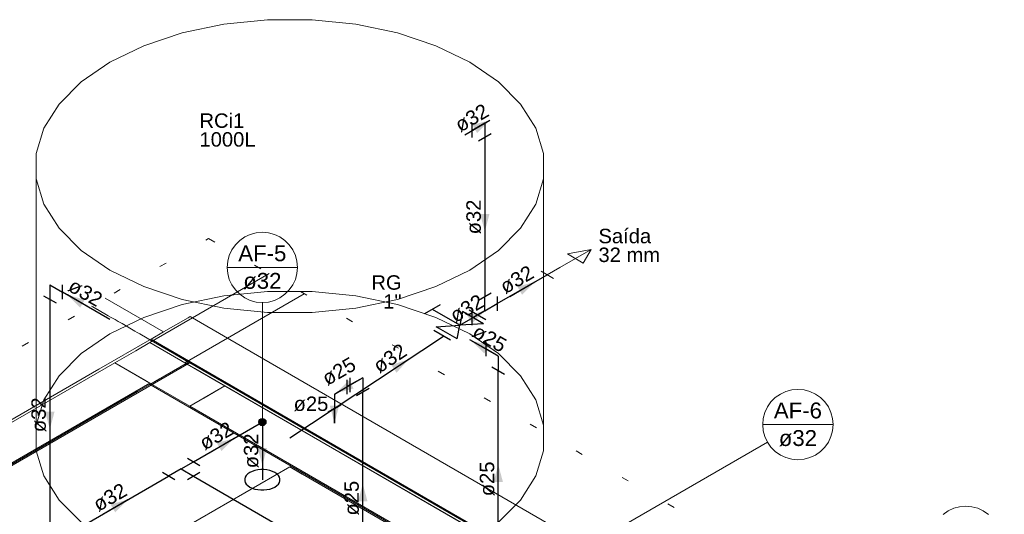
# Model space of a CAD drawing. Header units: millimetres. Extents: x -16331 to -10174, y -4135 to -3584.
# Tile 404 of 456: x -10210 to -10196, y -3988 to -3981. Entities that reach past the tile are written whole.
import ezdxf

# ---------------------------------------------------------------- set-up
doc = ezdxf.new("R2010")
doc.units = ezdxf.units.MM
doc.linetypes.add('DOT', pattern=[0.635, 0, -0.635])
for name, color, linetype in [('AF-Colunas', 4, 'Continuous'), ('AF-Condutos', 4, 'Continuous'), ('AF-Conexões', 4, 'Continuous'), ('AF-Sentido conduto', 7, 'Continuous'), ('AF-Textos conduto', 7, 'Continuous'), ('AL-Condutos', 3, 'Continuous'), ('AL-Conexões', 4, 'Continuous'), ('AL-Sentido conduto', 7, 'Continuous'), ('AL-Textos conduto', 7, 'Continuous'), ('Simbolos', 7, 'Continuous'), ('Simbolos_int', 8, 'Continuous'), ('Textos', 7, 'Continuous')]:
    doc.layers.add(name, color=color, linetype=linetype)
for name, color, linetype, lineweight in [('AF-Indicação coluna', 5, 'Continuous', 13), ('AF-Peça de utilização', 152, 'Continuous', 18), ('AL-Reservatório cilíndrico', 9, 'Continuous', 18), ('DI-Área do detalhe', 7, 'DOT', 0), ('IFC-IfcBuildingElementProxy-Contorno', 250, 'Continuous', 5), ('IFC-IfcRoof-Contorno', 250, 'Continuous', 5), ('IFC-IfcSlab-Contorno', 250, 'Continuous', 5), ('IFC-IfcWall-Contorno', 250, 'Continuous', 5), ('IFC-IfcWallStandardCase-Contorno', 250, 'Continuous', 5), ('IFC-Laje-Contorno', 134, 'Continuous', 5), ('IFC-Pilar-Contorno', 83, 'Continuous', 5), ('IFC-Viga-Contorno', 66, 'Continuous', 5)]:
    doc.layers.add(name, color=color, linetype=linetype, lineweight=lineweight)
doc.styles.add('Arial', font='arial.ttf', dxfattribs={"height": 100})

msp = doc.modelspace()

# ---------------------------------------------------------------- hatches: boundary and pattern name
at = {"layer": 'AF-Colunas', "linetype": 'Continuous'}
msp.add_hatch(color=140, dxfattribs=at).paths.add_polyline_path([(-10206.2494, -3986.7645), (-10206.2496, -3986.7601), (-10206.2501, -3986.7558), (-10206.2511, -3986.7515), (-10206.2524, -3986.7474), (-10206.2541, -3986.7433), (-10206.2561, -3986.7395), (-10206.2584, -3986.7358), (-10206.2611, -3986.7323), (-10206.264, -3986.7291), (-10206.2672, -3986.7262), (-10206.2707, -3986.7235), (-10206.2744, -3986.7212), (-10206.2783, -3986.7191), (-10206.2823, -3986.7175), (-10206.2864, -3986.7162), (-10206.2907, -3986.7152), (-10206.295, -3986.7146), (-10206.2994, -3986.7145), (-10206.3037, -3986.7146), (-10206.3081, -3986.7152), (-10206.3123, -3986.7162), (-10206.3165, -3986.7175), (-10206.3205, -3986.7191), (-10206.3244, -3986.7212), (-10206.3281, -3986.7235), (-10206.3315, -3986.7262), (-10206.3347, -3986.7291), (-10206.3377, -3986.7323), (-10206.3403, -3986.7358), (-10206.3427, -3986.7395), (-10206.3447, -3986.7433), (-10206.3464, -3986.7474), (-10206.3477, -3986.7515), (-10206.3486, -3986.7558), (-10206.3492, -3986.7601), (-10206.3494, -3986.7645), (-10206.3492, -3986.7688), (-10206.3486, -3986.7731), (-10206.3477, -3986.7774), (-10206.3464, -3986.7816), (-10206.3447, -3986.7856), (-10206.3427, -3986.7895), (-10206.3403, -3986.7931), (-10206.3377, -3986.7966), (-10206.3347, -3986.7998), (-10206.3315, -3986.8028), (-10206.3281, -3986.8054), (-10206.3244, -3986.8078), (-10206.3205, -3986.8098), (-10206.3165, -3986.8114), (-10206.3123, -3986.8128), (-10206.3081, -3986.8137), (-10206.3037, -3986.8143), (-10206.2994, -3986.8145), (-10206.295, -3986.8143), (-10206.2907, -3986.8137), (-10206.2864, -3986.8128), (-10206.2823, -3986.8114), (-10206.2783, -3986.8098), (-10206.2744, -3986.8078), (-10206.2707, -3986.8054), (-10206.2672, -3986.8028), (-10206.264, -3986.7998), (-10206.2611, -3986.7966), (-10206.2584, -3986.7931), (-10206.2561, -3986.7895), (-10206.2541, -3986.7856), (-10206.2524, -3986.7816), (-10206.2511, -3986.7774), (-10206.2501, -3986.7731), (-10206.2496, -3986.7688)])
at = {"layer": 'AF-Sentido conduto', "linetype": 'Continuous'}
for points in [[(-10203.1472, -3982.5844), (-10203.3887, -3982.6491), (-10203.324, -3982.7611)], [(-10203.2165, -3984.1244), (-10203.1518, -3983.8829), (-10203.2812, -3983.8829)], [(-10202.5237, -3984.8244), (-10202.7652, -3984.8891), (-10202.7005, -3985.0011)], [(-10209.0015, -3985.0044), (-10208.8247, -3985.1812), (-10208.76, -3985.0691)], [(-10203.2165, -3985.2244), (-10203.458, -3985.2891), (-10203.3933, -3985.4011)], [(-10204.2745, -3985.8956), (-10204.5116, -3985.975), (-10204.4401, -3986.0829)], [(-10205.2771, -3986.3649), (-10205.0356, -3986.3002), (-10205.1003, -3986.1881)], [(-10205.3001, -3986.7782), (-10205.2354, -3986.5367), (-10205.3648, -3986.5367)], [(-10209.2439, -3986.8645), (-10209.1792, -3986.623), (-10209.3086, -3986.623)], [(-10206.6891, -3986.9895), (-10206.9306, -3987.0542), (-10206.8659, -3987.1662)], [(-10206.2994, -3987.3645), (-10206.2347, -3987.123), (-10206.3641, -3987.123)], [(-10204.9076, -3987.6196), (-10204.9723, -3987.8611), (-10204.8429, -3987.8611)], [(-10208.1613, -3987.8395), (-10208.4028, -3987.9042), (-10208.3381, -3988.0162)]]:
    msp.add_hatch(color=140, dxfattribs=at).paths.add_polyline_path(points)
at = {"layer": 'AL-Sentido conduto', "linetype": 'Continuous'}
for points in [[(-10203.4007, -3985.638), (-10203.2239, -3985.8148), (-10203.1592, -3985.7027)], [(-10203.0306, -3987.3517), (-10203.0953, -3987.5932), (-10202.9659, -3987.5932)]]:
    msp.add_hatch(color=3, dxfattribs=at).paths.add_polyline_path(points)

# ---------------------------------------------------------------- linework, layer by layer
at = {"layer": 'AF-Colunas'}
msp.add_circle((-10206.2994, -3986.7645), 0.05, dxfattribs=at)
at = {"layer": 'AF-Condutos'}
for p, q in [((-10203.4244, -3982.7444), (-10203.3897, -3982.7244)), ((-10203.2165, -3982.8244), (-10203.2165, -3985.0244)), ((-10203.0433, -3985.1244), (-10202.3505, -3984.7244)), ((-10209.2439, -3985.0645), (-10209.2439, -3988.2645)), ((-10208.4127, -3985.3444), (-10209.0707, -3984.9645)), ((-10203.3177, -3985.2828), (-10203.3897, -3985.3244)), ((-10205.9185, -3986.9844), (-10203.7907, -3985.5752)), ((-10205.0808, -3986.2515), (-10205.1269, -3986.2782)), ((-10204.9076, -3989.2876), (-10204.9076, -3986.3515)), ((-10207.252, -3987.3145), (-10206.3427, -3986.7895)), ((-10206.2994, -3986.8145), (-10206.2994, -3987.5645)), ((-10209.0707, -3988.3645), (-10207.5984, -3987.5145)), ((-10207.252, -3987.5145), (-10203.8572, -3989.4745))]:
    msp.add_line(p, q, dxfattribs=at)
msp.add_lwpolyline([(-10206.1262, -3987.4645), (-10206.1589, -3987.4486), (-10206.1959, -3987.4363), (-10206.236, -3987.4279), (-10206.278, -3987.4236), (-10206.3207, -3987.4236), (-10206.3628, -3987.4279), (-10206.4029, -3987.4363), (-10206.4399, -3987.4486), (-10206.4726, -3987.4645), (-10206.5, -3987.4833), (-10206.5214, -3987.5047), (-10206.536, -3987.5279), (-10206.5434, -3987.5521), (-10206.5434, -3987.5768), (-10206.536, -3987.6011), (-10206.5214, -3987.6242), (-10206.5, -3987.6456), (-10206.4726, -3987.6645), (-10206.4399, -3987.6803), (-10206.4029, -3987.6926), (-10206.3628, -3987.7011), (-10206.3207, -3987.7053), (-10206.278, -3987.7053), (-10206.236, -3987.7011), (-10206.1959, -3987.6926), (-10206.1589, -3987.6803), (-10206.1262, -3987.6645), (-10206.0987, -3987.6456), (-10206.0774, -3987.6242), (-10206.0628, -3987.6011), (-10206.0554, -3987.5768), (-10206.0554, -3987.5521), (-10206.0628, -3987.5279), (-10206.0774, -3987.5047), (-10206.0987, -3987.4833), (-10206.1262, -3987.4645)], dxfattribs=at)
at = {"layer": 'AF-Conexões'}
for p, q in [((-10203.3897, -3982.8244), (-10203.3897, -3982.6244)), ((-10203.2165, -3982.6244), (-10203.3897, -3982.7244)), ((-10203.2165, -3982.6244), (-10203.2165, -3982.8244)), ((-10203.1299, -3982.7744), (-10203.3031, -3982.8744)), ((-10209.2439, -3984.8645), (-10209.0707, -3984.9645)), ((-10209.2439, -3984.8645), (-10209.2439, -3985.0645)), ((-10209.0707, -3985.0645), (-10209.0707, -3984.8645)), ((-10209.3305, -3985.0145), (-10209.1573, -3985.1145)), ((-10203.3031, -3985.0744), (-10203.1299, -3984.9744)), ((-10203.2165, -3985.2244), (-10203.2165, -3985.0244)), ((-10203.0433, -3985.0244), (-10203.0433, -3985.2244)), ((-10203.2165, -3985.2244), (-10203.0433, -3985.1244)), ((-10203.3897, -3985.4244), (-10203.3897, -3985.2244)), ((-10203.2165, -3985.2244), (-10203.3897, -3985.3244)), ((-10205.0808, -3986.3515), (-10205.0808, -3986.1515)), ((-10204.9076, -3986.1515), (-10205.0808, -3986.2515)), ((-10204.9076, -3986.1515), (-10204.9076, -3986.3515)), ((-10205.3001, -3986.3782), (-10205.1269, -3986.2782)), ((-10205.1269, -3986.1782), (-10205.1269, -3986.3782)), ((-10204.821, -3986.3015), (-10204.9942, -3986.4015)), ((-10205.3001, -3986.3782), (-10205.3001, -3986.5782)), ((-10205.2135, -3986.5282), (-10205.3867, -3986.6282)), ((-10205.3867, -3986.6282), (-10205.2135, -3986.5282)), ((-10205.3001, -3986.7782), (-10205.3001, -3986.5782)), ((-10207.3386, -3987.2645), (-10207.1654, -3987.3645)), ((-10207.4252, -3987.4145), (-10207.252, -3987.3145)), ((-10207.5118, -3987.5645), (-10207.685, -3987.4645)), ((-10207.4252, -3987.4145), (-10207.5984, -3987.5145)), ((-10207.4252, -3987.4145), (-10207.252, -3987.5145)), ((-10207.1654, -3987.4645), (-10207.3386, -3987.5645))]:
    msp.add_line(p, q, dxfattribs=at)
at = {"layer": 'AF-Indicação coluna'}
for p, q in [((-10206.7864, -3984.6223), (-10205.8124, -3984.6223)), ((-10206.2994, -3985.1093), (-10206.2994, -3986.7145)), ((-10199.365, -3986.7997), (-10198.391, -3986.7997)), ((-10199.2998, -3987.0432), (-10202.4109, -3988.8395))]:
    msp.add_line(p, q, dxfattribs=at)
for points in [[(-10205.8124, -3984.6223), (-10205.8198, -3984.5378), (-10205.8417, -3984.4558), (-10205.8776, -3984.3788), (-10205.9263, -3984.3093), (-10205.9863, -3984.2492), (-10206.0559, -3984.2006), (-10206.1328, -3984.1647), (-10206.2148, -3984.1427), (-10206.2994, -3984.1353), (-10206.384, -3984.1427), (-10206.466, -3984.1647), (-10206.5429, -3984.2006), (-10206.6124, -3984.2492), (-10206.6725, -3984.3093), (-10206.7212, -3984.3788), (-10206.757, -3984.4558), (-10206.779, -3984.5378), (-10206.7864, -3984.6223), (-10206.779, -3984.7069), (-10206.757, -3984.7889), (-10206.7212, -3984.8658), (-10206.6725, -3984.9354), (-10206.6124, -3984.9954), (-10206.5429, -3985.0441), (-10206.466, -3985.08), (-10206.384, -3985.1019), (-10206.2994, -3985.1093), (-10206.2148, -3985.1019), (-10206.1328, -3985.08), (-10206.0559, -3985.0441), (-10205.9863, -3984.9954), (-10205.9263, -3984.9354), (-10205.8776, -3984.8658), (-10205.8417, -3984.7889), (-10205.8198, -3984.7069), (-10205.8124, -3984.6223)], [(-10198.391, -3986.7997), (-10198.3984, -3986.7152), (-10198.4204, -3986.6332), (-10198.4562, -3986.5562), (-10198.5049, -3986.4867), (-10198.565, -3986.4266), (-10198.6345, -3986.378), (-10198.7114, -3986.3421), (-10198.7934, -3986.3201), (-10198.878, -3986.3127), (-10198.9626, -3986.3201), (-10199.0446, -3986.3421), (-10199.1215, -3986.378), (-10199.1911, -3986.4266), (-10199.2511, -3986.4867), (-10199.2998, -3986.5562), (-10199.3357, -3986.6332), (-10199.3576, -3986.7152), (-10199.365, -3986.7997), (-10199.3576, -3986.8843), (-10199.3357, -3986.9663), (-10199.2998, -3987.0432), (-10199.2511, -3987.1128), (-10199.1911, -3987.1728), (-10199.1215, -3987.2215), (-10199.0446, -3987.2574), (-10198.9626, -3987.2793), (-10198.878, -3987.2867), (-10198.7934, -3987.2793), (-10198.7114, -3987.2574), (-10198.6345, -3987.2215), (-10198.565, -3987.1728), (-10198.5049, -3987.1128), (-10198.4562, -3987.0432), (-10198.4204, -3986.9663), (-10198.3984, -3986.8843), (-10198.391, -3986.7997)], [(-10196.2392, -3988.0439), (-10196.3087, -3987.9952), (-10196.3857, -3987.9593), (-10196.4677, -3987.9373), (-10196.5522, -3987.9299), (-10196.6368, -3987.9373), (-10196.7188, -3987.9593), (-10196.7957, -3987.9952), (-10196.8653, -3988.0439)]]:
    msp.add_lwpolyline(points, dxfattribs=at)
at = {"layer": 'AF-Peça de utilização'}
for p, q in [((-10202.1773, -3984.6244), (-10201.7443, -3984.3744)), ((-10201.7443, -3984.3744), (-10202.069, -3984.4369)), ((-10201.8525, -3984.5619), (-10201.7443, -3984.3744)), ((-10202.069, -3984.4369), (-10201.8525, -3984.5619)), ((-10202.1773, -3984.6244), (-10202.3505, -3984.7244)), ((-10202.2639, -3984.7744), (-10202.4371, -3984.6744))]:
    msp.add_line(p, q, dxfattribs=at)
at = {"layer": 'AF-Sentido conduto'}
for points in [[(-10203.4936, -3982.7844), (-10203.1472, -3982.5844)], [(-10203.2165, -3983.7244), (-10203.2165, -3984.1244)], [(-10202.8701, -3985.0244), (-10202.5237, -3984.8244)], [(-10208.6551, -3985.2044), (-10209.0015, -3985.0044)], [(-10203.5629, -3985.4244), (-10203.2165, -3985.2244)], [(-10204.62, -3986.1244), (-10204.2745, -3985.8956)], [(-10204.9306, -3986.1649), (-10205.2771, -3986.3649)], [(-10205.3001, -3986.3782), (-10205.3001, -3986.7782)], [(-10209.2439, -3986.4645), (-10209.2439, -3986.8645)], [(-10207.0355, -3987.1895), (-10206.6891, -3986.9895)], [(-10206.2994, -3986.9645), (-10206.2994, -3987.3645)], [(-10204.9076, -3988.0196), (-10204.9076, -3987.6196)], [(-10208.5078, -3988.0395), (-10208.1613, -3987.8395)]]:
    msp.add_lwpolyline(points, dxfattribs=at)
at = {"layer": 'AL-Condutos'}
for p, q in [((-10203.2038, -3985.7517), (-10203.4244, -3985.6244)), ((-10203.0306, -3988.9693), (-10203.0306, -3986.0517))]:
    msp.add_line(p, q, dxfattribs=at)
at = {"layer": 'AL-Conexões'}
for p, q in [((-10203.2038, -3985.6517), (-10203.2038, -3985.8517)), ((-10203.0306, -3985.8517), (-10203.2038, -3985.7517)), ((-10203.0306, -3985.8517), (-10203.0306, -3986.0517)), ((-10203.1172, -3986.0017), (-10202.944, -3986.1017))]:
    msp.add_line(p, q, dxfattribs=at)
at = {"layer": 'AL-Reservatório cilíndrico'}
for p, q in [((-10209.4324, -3986.8069), (-10209.4324, -3983.0429)), ((-10202.4047, -3986.8069), (-10202.4047, -3983.0429))]:
    msp.add_line(p, q, dxfattribs=at)
for points in [[(-10203.4244, -3981.7804), (-10203.8954, -3981.5522), (-10204.4278, -3981.3747), (-10205.0056, -3981.2533), (-10205.6111, -3981.1916), (-10206.2259, -3981.1916), (-10206.8314, -3981.2533), (-10207.4092, -3981.3747), (-10207.9417, -3981.5522), (-10208.4127, -3981.7804), (-10208.8079, -3982.0523), (-10209.1153, -3982.3597), (-10209.3256, -3982.6933), (-10209.4324, -3983.0429), (-10209.4324, -3983.3978), (-10209.3256, -3983.7474), (-10209.1153, -3984.081), (-10208.8079, -3984.3884), (-10208.4127, -3984.6604), (-10207.9417, -3984.8885), (-10207.4092, -3985.066), (-10206.8314, -3985.1874), (-10206.2259, -3985.2491), (-10205.6111, -3985.2491), (-10205.0056, -3985.1874), (-10204.4278, -3985.066), (-10203.8954, -3984.8885), (-10203.4244, -3984.6604), (-10203.0291, -3984.3884), (-10202.7217, -3984.081), (-10202.5114, -3983.7474), (-10202.4047, -3983.3978), (-10202.4047, -3983.0429), (-10202.5114, -3982.6933), (-10202.7217, -3982.3597), (-10203.0291, -3982.0523), (-10203.4244, -3981.7804)], [(-10203.4244, -3985.5444), (-10203.8954, -3985.3162), (-10204.4278, -3985.1387), (-10205.0056, -3985.0173), (-10205.6111, -3984.9556), (-10206.2259, -3984.9556), (-10206.8314, -3985.0173), (-10207.4092, -3985.1387), (-10207.9417, -3985.3162), (-10208.4127, -3985.5444), (-10208.8079, -3985.8163), (-10209.1153, -3986.1237), (-10209.3256, -3986.4573), (-10209.4324, -3986.8069), (-10209.4324, -3987.1618), (-10209.3256, -3987.5114), (-10209.1153, -3987.845), (-10208.8079, -3988.1524)], [(-10203.0291, -3988.1524), (-10202.7217, -3987.845), (-10202.5114, -3987.5114), (-10202.4047, -3987.1618), (-10202.4047, -3986.8069), (-10202.5114, -3986.4573), (-10202.7217, -3986.1237), (-10203.0291, -3985.8163), (-10203.4244, -3985.5444)]]:
    msp.add_lwpolyline(points, dxfattribs=at)
at = {"layer": 'AL-Sentido conduto'}
for points in [[(-10203.0543, -3985.838), (-10203.4007, -3985.638)], [(-10203.0306, -3987.7517), (-10203.0306, -3987.3517)]]:
    msp.add_lwpolyline(points, dxfattribs=at)
at = {"layer": 'DI-Área do detalhe'}
msp.add_lwpolyline([(-10217.2658, -3990.1248), (-10207.0444, -3984.2234), (-10195.3627, -3990.9678), (-10205.5842, -3996.8691), (-10217.2658, -3990.1248)], dxfattribs=at)
at = {"layer": 'IFC-IfcBuildingElementProxy-Contorno', "lineweight": 5}
for p, q in [((-10207.3266, -3985.3201), (-10207.6681, -3985.5172)), ((-10207.3001, -3985.3048), (-10207.3266, -3985.3201)), ((-10206.748, -3985.6235), (-10207.3001, -3985.3048)), ((-10207.8422, -3985.6177), (-10207.856, -3985.6257)), ((-10207.6681, -3985.5172), (-10207.8422, -3985.6177)), ((-10207.3074, -3985.9265), (-10207.8422, -3985.6177)), ((-10207.8422, -3985.6177), (-10207.2901, -3985.9365)), ((-10196.4271, -3991.5823), (-10206.748, -3985.6235)), ((-10207.2901, -3985.9365), (-10207.3074, -3985.9265)), ((-10196.9692, -3991.8953), (-10207.2901, -3985.9365)), ((-10207.2901, -3985.9365), (-10196.9692, -3991.8953)), ((-10205.9185, -3987.3844), (-10211.2882, -3990.4846)), ((-10205.9189, -3987.3846), (-10207.6918, -3988.4081)), ((-10204.0309, -3988.4746), (-10205.9189, -3987.3846)), ((-10205.7453, -3987.4844), (-10205.9185, -3987.3844))]:
    msp.add_line(p, q, dxfattribs=at)
at = {"layer": 'IFC-IfcRoof-Contorno', "lineweight": 5}
for p, q in [((-10208.4767, -3985.0504), (-10207.6681, -3985.5172)), ((-10208.6646, -3985.1589), (-10208.6473, -3985.1689)), ((-10208.6473, -3985.1689), (-10208.591, -3985.2014)), ((-10208.591, -3985.2014), (-10208.5869, -3985.2037)), ((-10208.5869, -3985.2037), (-10208.5823, -3985.2064)), ((-10208.5823, -3985.2064), (-10208.4339, -3985.2921)), ((-10208.4339, -3985.2921), (-10208.3937, -3985.3153)), ((-10208.3937, -3985.3153), (-10208.3397, -3985.3465)), ((-10208.3397, -3985.3465), (-10208.297, -3985.3711)), ((-10208.297, -3985.3711), (-10208.2897, -3985.3754)), ((-10208.2897, -3985.3754), (-10208.244, -3985.4018)), ((-10208.244, -3985.4018), (-10208.0653, -3985.5049)), ((-10208.0653, -3985.5049), (-10208.0322, -3985.524)), ((-10208.0322, -3985.524), (-10208.0072, -3985.5385)), ((-10208.0072, -3985.5385), (-10207.9971, -3985.5443)), ((-10207.9971, -3985.5443), (-10207.8969, -3985.6021)), ((-10207.8969, -3985.6021), (-10207.304, -3985.9445))]:
    msp.add_line(p, q, dxfattribs=at)
at = {"layer": 'IFC-IfcSlab-Contorno', "lineweight": 5}
msp.add_line((-10207.2901, -3985.9365), (-10210.8552, -3987.9947), dxfattribs=at)
at = {"layer": 'IFC-IfcWall-Contorno', "lineweight": 5}
for p, q in [((-10207.8582, -3985.6245), (-10208.5668, -3986.0335)), ((-10207.4555, -3985.857), (-10207.8582, -3985.6245)), ((-10207.3213, -3985.9345), (-10207.4555, -3985.857)), ((-10208.5668, -3986.0335), (-10212.9505, -3988.5645)), ((-10207.8582, -3986.2445), (-10207.3213, -3985.9345)), ((-10213.2969, -3989.4045), (-10207.8409, -3986.2545)), ((-10208.0299, -3986.3435), (-10207.8582, -3986.2445)), ((-10212.4135, -3988.8745), (-10208.0299, -3986.3435))]:
    msp.add_line(p, q, dxfattribs=at)
at = {"layer": 'IFC-IfcWallStandardCase-Contorno', "lineweight": 5}
for p, q in [((-10207.3213, -3985.9345), (-10207.7231, -3986.1664)), ((-10207.304, -3985.9445), (-10207.3213, -3985.9345)), ((-10196.983, -3991.9033), (-10207.304, -3985.9445)), ((-10207.7231, -3986.1664), (-10207.8582, -3986.2445)), ((-10207.8582, -3986.2445), (-10207.8409, -3986.2545)), ((-10207.8409, -3986.2545), (-10198.4016, -3991.7043))]:
    msp.add_line(p, q, dxfattribs=at)
at = {"layer": 'IFC-Laje-Contorno', "lineweight": 5}
for p, q in [((-10205.7184, -3984.989), (-10207.3733, -3985.9445)), ((-10207.3733, -3985.9445), (-10200.3422, -3990.0038)), ((-10207.8582, -3986.2245), (-10212.9158, -3989.1445)), ((-10207.304, -3986.5445), (-10207.8582, -3986.2245)), ((-10198.9212, -3991.3843), (-10207.304, -3986.5445))]:
    msp.add_line(p, q, dxfattribs=at)
at = {"layer": 'IFC-Pilar-Contorno', "lineweight": 5}
for p, q in [((-10207.8582, -3985.6645), (-10208.0522, -3985.7765)), ((-10207.3733, -3985.9445), (-10207.8582, -3985.6645)), ((-10208.0522, -3985.7765), (-10208.3432, -3985.9445)), ((-10208.3432, -3985.9445), (-10207.9275, -3986.1845)), ((-10207.2347, -3986.0245), (-10207.3733, -3985.9445)), ((-10206.819, -3986.2645), (-10207.2347, -3986.0245)), ((-10207.9275, -3986.1845), (-10207.8582, -3986.2245)), ((-10207.8582, -3986.2245), (-10207.304, -3986.5445)), ((-10207.11, -3986.4325), (-10206.819, -3986.2645)), ((-10207.304, -3986.5445), (-10207.11, -3986.4325))]:
    msp.add_line(p, q, dxfattribs=at)
at = {"layer": 'IFC-Viga-Contorno', "lineweight": 5}
for p, q in [((-10206.2033, -3984.709), (-10207.8582, -3985.6645)), ((-10207.3733, -3985.9445), (-10205.7184, -3984.989)), ((-10207.8582, -3985.6645), (-10207.3733, -3985.9445)), ((-10208.3432, -3985.9445), (-10213.4008, -3988.8645)), ((-10207.8582, -3986.2245), (-10208.3432, -3985.9445)), ((-10212.9158, -3989.1445), (-10207.8582, -3986.2245)), ((-10206.819, -3986.2645), (-10207.304, -3986.5445)), ((-10198.4362, -3991.1043), (-10206.819, -3986.2645)), ((-10207.304, -3986.5445), (-10198.9212, -3991.3843))]:
    msp.add_line(p, q, dxfattribs=at)
at = {"layer": 'Simbolos'}
for p, q in [((-10203.8341, -3985.1414), (-10204.0523, -3985.2674)), ((-10203.5629, -3985.424), (-10203.9432, -3985.2044)), ((-10203.5262, -3985.2352), (-10203.5629, -3985.424)), ((-10203.2352, -3985.4032), (-10203.5262, -3985.2352)), ((-10203.8899, -3985.4452), (-10203.5623, -3985.4243)), ((-10203.599, -3985.6132), (-10203.8899, -3985.4452)), ((-10203.599, -3985.6132), (-10203.5629, -3985.424)), ((-10203.2352, -3985.4032), (-10203.5629, -3985.424))]:
    msp.add_line(p, q, dxfattribs=at)
at = {"layer": 'Simbolos_int'}
for p, q in [((-10203.2013, -3985.35), (-10203.4341, -3985.2156)), ((-10203.6911, -3985.6328), (-10203.9239, -3985.4984))]:
    msp.add_line(p, q, dxfattribs=at)

# ---------------------------------------------------------------- texts
at = {"layer": 'AF-Indicação coluna', "char_height": 0.22, "attachment_point": 8, "line_spacing_factor": 0.6, "style": 'Arial'}
for s, insert, width in [('AF-5', (-10206.2994, -3984.5397), 1.332073), ('ø32', (-10206.2994, -3984.9249), 1.059085), ('AF-6', (-10198.878, -3986.7171), 1.332073), ('ø32', (-10198.878, -3987.1023), 1.059085)]:
    msp.add_mtext(s, dxfattribs=dict(at, insert=insert, width=width))
at = {"layer": 'AF-Textos conduto', "char_height": 0.2, "width": 0.962805, "attachment_point": 8, "line_spacing_factor": 0.6, "style": 'Arial'}
for s, insert, rotation in [('ø32', (-10203.3458, -3982.6405), 30.00007), ('ø32', (-10203.2672, -3983.9244), 90.00021), ('ø32', (-10202.7222, -3984.8805), 30.00007), ('ø32', (-10208.8029, -3985.0605), 329.99993), ('ø32', (-10203.4151, -3985.2805), 30.00007), ('ø32', (-10204.4752, -3985.9677), 33.5123), ('ø25', (-10205.1875, -3986.1504), 30.00007), ('ø32', (-10209.2945, -3986.6645), 90.00021), ('ø32', (-10206.8876, -3987.0456), 30.00007), ('ø32', (-10206.3501, -3987.1645), 90.00021), ('ø32', (-10208.3599, -3987.8956), 30.00007), ('ø25', (-10204.9583, -3987.8196), 90.00021)]:
    msp.add_mtext(s, dxfattribs=dict(at, insert=insert, rotation=rotation))
at = {"layer": 'AF-Textos conduto', "insert": (-10205.6257, -3986.6165), "char_height": 0.2, "width": 0.962805, "attachment_point": 8, "line_spacing_factor": 0.6, "style": 'Arial'}
msp.add_mtext('ø25', dxfattribs=at)
at = {"layer": 'AL-Textos conduto', "char_height": 0.2, "width": 0.962805, "attachment_point": 8, "line_spacing_factor": 0.6, "style": 'Arial'}
for insert, rotation in [((-10203.2021, -3985.6941), 329.99993), ((-10203.0813, -3987.5517), 90.00021)]:
    msp.add_mtext('ø25', dxfattribs=dict(at, insert=insert, rotation=rotation))
at = {"layer": 'Textos', "char_height": 0.2, "line_spacing_factor": 0.6, "style": 'Arial'}
for s, insert, width, attachment_point in [('RCi1', (-10207.1705, -3982.6923), 1.242073, 7), ('1000L', (-10207.1705, -3982.9523), 1.553354, 7), ('Saída', (-10201.6419, -3984.291), 1.460061, 7), ('32 mm', (-10201.6419, -3984.551), 1.707622, 7), ('RG', (-10204.3692, -3984.9346), 0.838415, 9), ('1"', (-10204.3692, -3985.1946), 0.509146, 9)]:
    msp.add_mtext(s, dxfattribs=dict(at, insert=insert, width=width, attachment_point=attachment_point))

doc.saveas('drawing.dxf')
